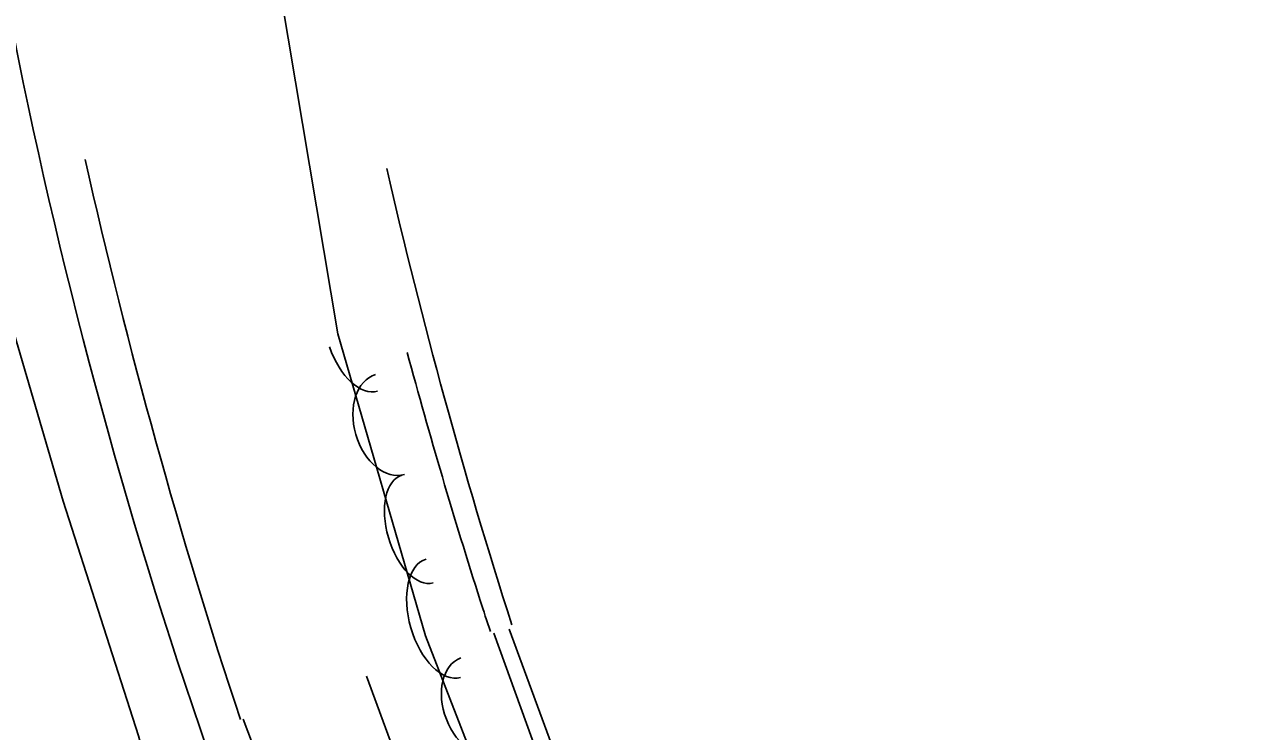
# Model space of a CAD drawing. Extents: x 954793 to 988390, y 1867850 to 1924428.
# Drawn here: x 955030.2 to 955146, y 1924002.5 to 1924070 of the extents above; entities that cross this region are included whole.
import ezdxf

# ---------------------------------------------------------------- set-up
doc = ezdxf.new("R2010")
doc.units = 0
for name, color, linetype in [('S_EDGE_PAVEMENT', 7, 'Continuous'), ('S_PAVEMENT_CROWN', 7, 'Continuous'), ('S_SHOULDER', 7, 'Continuous'), ('S_STREAM', 7, 'Continuous'), ('S_TREE', 7, 'Continuous')]:
    doc.layers.add(name, color=color, linetype=linetype)

msp = doc.modelspace()

# ---------------------------------------------------------------- linework, layer by layer
at = {"layer": 'S_EDGE_PAVEMENT'}
for points in [[(955105.69, 1923935.46), (955099.49, 1923949.31), (955093.29, 1923963.16), (955087.42, 1923977.47), (955081.21, 1923994.69), (955074.99, 1924011.91)], [(955093.2, 1923905.53), (955086.14, 1923920.45), (955079.08, 1923935.37), (955071.77, 1923951.8), (955064.45, 1923968.23), (955057.77, 1923985.97), (955051.08, 1924003.71)]]:
    msp.add_lwpolyline(points, dxfattribs=at)
for centre, major_axis, ratio, start_param, end_param in [((955577.6, 1924178.57), (132.72, -541.04), 0.996346, 4.692549, 4.79208), ((955602.41, 1924184.05), (106.46, -547.1), 0.995851, 4.784845, 4.829133), ((955765.13, 1924241.52), (71.3, -724.11), 0.999974, 4.930783, 4.935039)]:
    msp.add_ellipse(centre, major_axis=major_axis, ratio=ratio, start_param=start_param, end_param=end_param, dxfattribs=at)
at = {"layer": 'S_PAVEMENT_CROWN'}
msp.add_lwpolyline([(955099.74, 1923919.82), (955092.69, 1923935.18), (955085.64, 1923950.54), (955075.73, 1923972.7), (955069.29, 1923990.26), (955062.85, 1924007.83)], dxfattribs=at)
at = {"layer": 'S_SHOULDER'}
msp.add_lwpolyline([(955107.63, 1923937.24), (955101.43, 1923950.53), (955095.23, 1923963.82), (955089.04, 1923978.09), (955082.74, 1923995.21), (955076.44, 1924012.32)], dxfattribs=at)
for centre, major_axis, ratio, start_param, end_param in [((955529.19, 1924167.79), (172.06, -480.18), 0.999189, 4.563644, 4.707122), ((955575.29, 1924173.6), (115.56, -518.53), 0.986056, 4.718984, 4.803962)]:
    msp.add_ellipse(centre, major_axis=major_axis, ratio=ratio, start_param=start_param, end_param=end_param, dxfattribs=at)
at = {"layer": 'S_STREAM'}
msp.add_lwpolyline([(955016.81, 1924091.54), (955021.68, 1924068.16), (955027.55, 1924046.15), (955033.9, 1924024.53), (955041.1, 1924002.14), (955048.19, 1923975.84), (955052.06, 1923961.97), (955054.68, 1923951.37), (955056.31, 1923936.35)], dxfattribs=at)
at = {"layer": 'S_TREE'}
msp.add_lwpolyline([(955146.02, 1923855.75), (955130.56, 1923887.7), (955117.16, 1923915.41), (955112.63, 1923927.07), (955107.11, 1923937.43), (955082.4, 1923975.8), (955068.45, 1924011.66), (955060.1, 1924040.46), (955054.02, 1924076.65), (955050.12, 1924117.13), (955046.05, 1924151.69), (955045.43, 1924178.1), (955046.08, 1924197.81), (955046.82, 1924209.73), (955046.72, 1924258.98), (955051.41, 1924296.47), (955055.57, 1924315.47), (955056.7, 1924325.22)], dxfattribs=at)
for centre, major_axis, ratio, start_param in [((955062.25, 1924040.64), (1.64, -5.64), 0.55008, 4.804025), ((955065.08, 1924031.82), (1.38, -4.76), 0.685311, 3.141593), ((955067.7, 1924021.86), (1.49, -5.13), 0.540699, 3.141593), ((955070.17, 1924013.34), (1.64, -5.64), 0.55008, 3.141593), ((955073.62, 1924004.95), (1.8, -4.62), 0.685311, 3.141593)]:
    msp.add_ellipse(centre, major_axis=major_axis, ratio=ratio, start_param=start_param, end_param=6.283185, dxfattribs=at)

doc.saveas('drawing.dxf')
